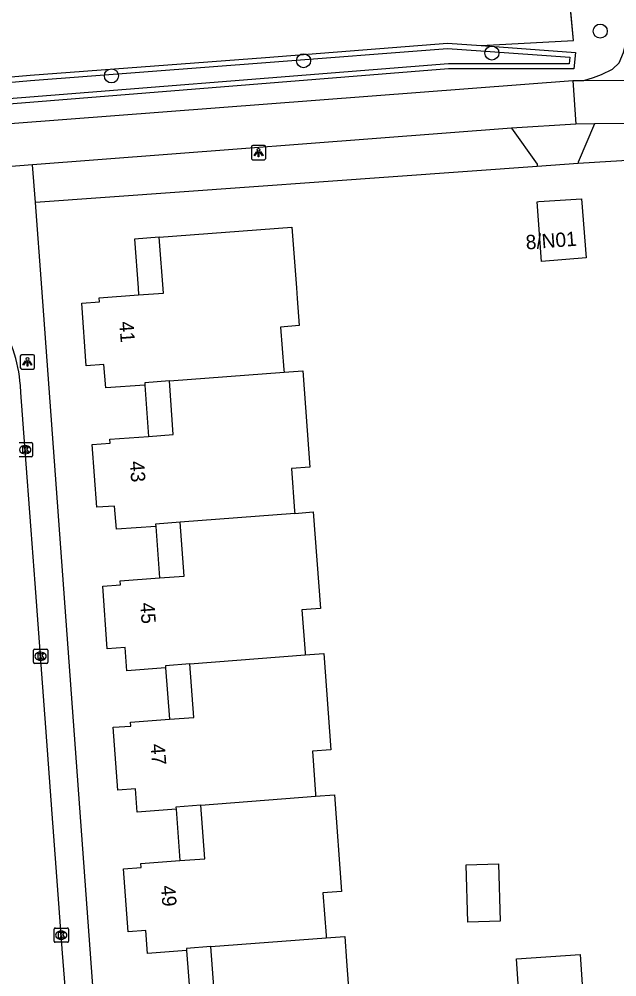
# Model space of a CAD drawing. Extents: x 163427 to 164190, y 380331 to 381641.
# Drawn here: x 163803 to 163844.7, y 380951.9 to 381018.8 of the extents above; entities that cross this region are included whole.
import ezdxf

# ---------------------------------------------------------------- set-up
doc = ezdxf.new("R2010")
doc.units = 0
for name, color, linetype in [('IMGEO_Boom', 7, 'Continuous'), ('IMGEO_Fietspad_gesloten', 7, 'Continuous'), ('IMGEO_Groenvoorziening', 7, 'Continuous'), ('IMGEO_Hek', 7, 'Continuous'), ('IMGEO_Kolk', 7, 'Continuous'), ('IMGEO_Lichtpunt', 7, 'Continuous'), ('IMGEO_Pand', 7, 'Continuous'), ('IMGEO_Pand_nummerreeks', 7, 'Continuous'), ('IMGEO_Pand_overbouw', 7, 'Continuous'), ('IMGEO_Rijbaan_lokaal_open', 7, 'Continuous'), ('IMGEO_Voetpad_halfverhard', 7, 'Continuous'), ('IMGEO_Voetpad_open', 7, 'Continuous'), ('IMGEO_Waterloop', 7, 'Continuous')]:
    doc.layers.add(name, color=color, linetype=linetype)

msp = doc.modelspace()

# ---------------------------------------------------------------- linework, layer by layer
at = {"layer": 'IMGEO_Boom'}
for centre in [(163843.557, 381017.929), (163835.992, 381016.397), (163822.835, 381015.862), (163809.412, 381014.8)]:
    msp.add_circle(centre, 0.489, dxfattribs=at)
at = {"layer": 'IMGEO_Fietspad_gesloten'}
for points in [[(163739.058, 381002.067), (163750.595, 381003.795), (163798.95, 381011.221), (163841.646, 381014.473)], [(163841.646, 381014.473), (163842.404, 381014.476)], [(163841.646, 381014.473), (163841.843, 381011.436)], [(163842.404, 381014.476), (163849.374, 381014.508), (163850.868, 381014.515)], [(163853.808, 381011.491), (163843.152, 381011.442)], [(163837.358, 381011.143), (163803.909, 381008.598)], [(163841.843, 381011.436), (163837.358, 381011.143)], [(163843.152, 381011.442), (163841.843, 381011.436)], [(163803.909, 381008.598), (163802.117, 381008.461)]]:
    msp.add_lwpolyline(points, dxfattribs=at)
at = {"layer": 'IMGEO_Groenvoorziening'}
for points in [[(163835.244, 381016.916), (163841.691, 381017.267), (163841.374, 381020.725)], [(163835.244, 381016.916), (163841.825, 381016.439), (163841.715, 381015.283), (163832.964, 381015.283), (163797.885, 381012.478), (163761.245, 381006.381), (163739.631, 381003.064), (163739.378, 381004.564), (163761.025, 381007.844), (163794.886, 381013.846)], [(163794.886, 381013.846), (163795.15, 381013.89), (163797.645, 381014.335), (163800.272, 381014.541), (163803.735, 381014.854), (163820.166, 381016.094), (163832.877, 381017.087), (163835.244, 381016.916)], [(163878.606, 381007.454), (163876.484, 381007.934), (163866.201, 381009.23), (163857.633, 381009.637), (163842.019, 381008.688)], [(163839.157, 381008.481), (163804.103, 381005.949)]]:
    msp.add_lwpolyline(points, dxfattribs=at)
at = {"layer": 'IMGEO_Hek'}
for points in [[(163841.691, 381017.267), (163839.519, 381040.942)], [(163835.244, 381016.916), (163841.691, 381017.267)]]:
    msp.add_lwpolyline(points, dxfattribs=at)
at = {"layer": 'IMGEO_Kolk'}
for p, q in [((163802.965, 380989.199), (163803.817, 380989.199)), ((163803.378, 380988.979), (163803.403, 380988.979)), ((163803.891, 380989.125), (163803.891, 380988.273)), ((163803.817, 380988.199), (163802.965, 380988.199)), ((163803.401, 380988.419), (163803.376, 380988.419)), ((163803.962, 380973.854), (163803.962, 380974.706)), ((163804.037, 380974.78), (163804.889, 380974.78)), ((163804.963, 380974.706), (163804.963, 380973.854)), ((163804.45, 380974.56), (163804.475, 380974.56)), ((163804.889, 380973.78), (163804.037, 380973.78)), ((163804.473, 380974), (163804.448, 380974)), ((163805.404, 380954.375), (163805.404, 380955.227)), ((163805.479, 380955.301), (163806.331, 380955.301)), ((163805.892, 380955.081), (163805.917, 380955.081)), ((163806.405, 380955.227), (163806.405, 380954.375)), ((163806.331, 380954.301), (163805.479, 380954.301)), ((163805.915, 380954.521), (163805.89, 380954.521))]:
    msp.add_line(p, q, dxfattribs=at)
for points in [[(163802.965, 380989.199), (163803.817, 380989.199)], [(163803.211, 380988.899), (163803.334, 380988.899), (163803.334, 380988.748), (163803.464, 380988.899), (163803.628, 380988.899), (163803.482, 380988.748), (163803.635, 380988.499), (163803.483, 380988.499), (163803.398, 380988.663), (163803.334, 380988.596), (163803.334, 380988.499), (163803.211, 380988.499), (163803.211, 380988.899)], [(163803.891, 380989.125), (163803.891, 380988.273)], [(163803.817, 380988.199), (163802.965, 380988.199)], [(163803.962, 380973.854), (163803.962, 380974.706)], [(163804.037, 380974.78), (163804.889, 380974.78)], [(163804.963, 380974.706), (163804.963, 380973.854)], [(163804.283, 380974.48), (163804.406, 380974.48), (163804.406, 380974.329), (163804.536, 380974.48), (163804.7, 380974.48), (163804.554, 380974.329), (163804.707, 380974.08), (163804.555, 380974.08), (163804.47, 380974.244), (163804.406, 380974.177), (163804.406, 380974.08), (163804.283, 380974.08), (163804.283, 380974.48)], [(163804.889, 380973.78), (163804.037, 380973.78)], [(163805.404, 380954.375), (163805.404, 380955.227)], [(163805.479, 380955.301), (163806.331, 380955.301)], [(163805.725, 380955.001), (163805.848, 380955.001), (163805.848, 380954.85), (163805.978, 380955.001), (163806.142, 380955.001), (163805.996, 380954.85), (163806.149, 380954.601), (163805.997, 380954.601), (163805.912, 380954.765), (163805.848, 380954.698), (163805.848, 380954.601), (163805.725, 380954.601), (163805.725, 380955.001)], [(163806.405, 380955.227), (163806.405, 380954.375)], [(163806.331, 380954.301), (163805.479, 380954.301)]]:
    msp.add_lwpolyline(points, dxfattribs=at)
for centre, start, end in [((163803.815, 380989.123), 1.55205, 88.44795), ((163803.815, 380989.123), 1.55205, 88.44795), ((163803.815, 380988.275), 271.55205, 358.44795), ((163803.815, 380988.275), 271.55205, 358.44795), ((163804.039, 380974.704), 91.55205, 178.44795), ((163804.039, 380974.704), 91.55205, 178.44795), ((163804.887, 380974.704), 1.55205, 88.44795), ((163804.887, 380974.704), 1.55205, 88.44795), ((163804.039, 380973.856), 181.55205, 268.44795), ((163804.039, 380973.856), 181.55205, 268.44795), ((163804.887, 380973.856), 271.55205, 358.44795), ((163804.887, 380973.856), 271.55205, 358.44795), ((163805.481, 380955.225), 91.55205, 178.44795), ((163805.481, 380955.225), 91.55205, 178.44795), ((163806.329, 380955.225), 1.55205, 88.44795), ((163806.329, 380955.225), 1.55205, 88.44795), ((163805.481, 380954.377), 181.55205, 268.44795), ((163805.481, 380954.377), 181.55205, 268.44795), ((163806.329, 380954.377), 271.55205, 358.44795), ((163806.329, 380954.377), 271.55205, 358.44795)]:
    msp.add_arc(centre, 0.0765, start, end, dxfattribs=at)
for centre, major_axis, ratio, start_param, end_param in [((163803.377, 380988.699), (-0.387, 0.002), 0.722429, 4.712389, 7.853982), ((163803.402, 380988.699), (-0.39, 0.002), 0.717154, 1.570796, 4.712389), ((163804.449, 380974.28), (-0.387, 0.002), 0.722429, 4.712389, 7.853982), ((163804.474, 380974.28), (-0.39, 0.002), 0.717154, 1.570796, 4.712389), ((163805.891, 380954.801), (-0.387, 0.002), 0.722429, 4.712389, 7.853982), ((163805.916, 380954.801), (-0.39, 0.002), 0.717154, 1.570796, 4.712389)]:
    msp.add_ellipse(centre, major_axis=major_axis, ratio=ratio, start_param=start_param, end_param=end_param, dxfattribs=at)
at = {"layer": 'IMGEO_Lichtpunt'}
for p, q in [((163819.191, 381009.851), (163819.191, 381009.044)), ((163819.191, 381009.851), (163819.191, 381009.044)), ((163820.093, 381009.946), (163819.285, 381009.946)), ((163820.093, 381009.946), (163819.285, 381009.946)), ((163820.187, 381009.044), (163820.187, 381009.851)), ((163820.187, 381009.044), (163820.187, 381009.851)), ((163819.285, 381008.95), (163820.093, 381008.95)), ((163819.285, 381008.95), (163820.093, 381008.95)), ((163803.046, 380995.235), (163803.046, 380994.428)), ((163803.046, 380995.235), (163803.046, 380994.428)), ((163803.948, 380995.33), (163803.14, 380995.33)), ((163803.948, 380995.33), (163803.14, 380995.33)), ((163804.042, 380994.428), (163804.042, 380995.235)), ((163804.042, 380994.428), (163804.042, 380995.235)), ((163803.14, 380994.334), (163803.948, 380994.334)), ((163803.14, 380994.334), (163803.948, 380994.334))]:
    msp.add_line(p, q, dxfattribs=at)
for points in [[(163819.565, 381009.515), (163819.604, 381009.487), (163819.416, 381009.225), (163819.378, 381009.252), (163819.565, 381009.515)], [(163819.777, 381009.487), (163819.815, 381009.514), (163820.002, 381009.252), (163819.963, 381009.224), (163819.777, 381009.487)], [(163819.667, 381009.467), (163819.714, 381009.467), (163819.714, 381009.145), (163819.667, 381009.145), (163819.667, 381009.467)], [(163803.42, 380994.899), (163803.459, 380994.871), (163803.271, 380994.609), (163803.233, 380994.636), (163803.42, 380994.899)], [(163803.522, 380994.851), (163803.569, 380994.851), (163803.569, 380994.529), (163803.522, 380994.529), (163803.522, 380994.851)], [(163803.632, 380994.871), (163803.67, 380994.898), (163803.857, 380994.636), (163803.818, 380994.608), (163803.632, 380994.871)]]:
    msp.add_lwpolyline(points, dxfattribs=at)
for centre in [(163819.69, 381009.649), (163803.545, 380995.033)]:
    msp.add_circle(centre, 0.0994, dxfattribs=at)
for centre, start, end in [((163819.285, 381009.851), 90, 180), ((163819.285, 381009.851), 90, 180), ((163820.093, 381009.851), 0, 90), ((163820.093, 381009.851), 0, 90), ((163819.285, 381009.044), 180, 270), ((163819.285, 381009.044), 180, 270), ((163820.093, 381009.044), 270, 0), ((163820.093, 381009.044), 270, 360), ((163803.14, 380995.235), 90, 180), ((163803.14, 380995.235), 90, 180), ((163803.948, 380995.235), 0, 90), ((163803.948, 380995.235), 0, 90), ((163803.14, 380994.428), 180, 270), ((163803.14, 380994.428), 180, 270), ((163803.948, 380994.428), 270, 0), ((163803.948, 380994.428), 270, 360)]:
    msp.add_arc(centre, 0.0946, start, end, dxfattribs=at)
at = {"layer": 'IMGEO_Pand'}
for points in [[(163839.446, 381001.85), (163839.154, 381006.014), (163839.26, 381006.021), (163842.249, 381006.224), (163842.57, 381002.092), (163839.446, 381001.85)], [(163813.458, 380993.498), (163811.737, 380993.365), (163811.748, 380993.215), (163809.009, 380993.014), (163808.889, 380994.637), (163807.654, 380994.547), (163807.333, 380998.92), (163808.569, 380999.024), (163808.565, 380999.294), (163811.311, 380999.503), (163813.039, 380999.635), (163812.742, 381003.542), (163822.016, 381004.245), (163822.335, 381000), (163822.391, 380999.26), (163822.534, 380997.364), (163821.23, 380997.266), (163821.456, 380994.269), (163821.467, 380994.116)], [(163813.458, 380993.498), (163821.467, 380994.116)], [(163821.467, 380994.116), (163822.771, 380994.217), (163823.279, 380987.487), (163821.984, 380987.389), (163822.209, 380984.402), (163822.221, 380984.25)], [(163814.21, 380983.628), (163812.492, 380983.495), (163812.503, 380983.345), (163809.754, 380983.143), (163809.634, 380984.767), (163808.399, 380984.676), (163808.076, 380989.069), (163809.312, 380989.16), (163809.292, 380989.429), (163812.012, 380989.629), (163813.733, 380989.756), (163813.458, 380993.498)], [(163822.221, 380984.25), (163814.21, 380983.628)], [(163822.221, 380984.25), (163823.515, 380984.35), (163824.023, 380977.609), (163822.717, 380977.514), (163822.935, 380974.522), (163822.946, 380974.367)], [(163814.884, 380973.742), (163813.188, 380973.611), (163813.199, 380973.461), (163810.479, 380973.261), (163810.36, 380974.885), (163809.125, 380974.794), (163808.803, 380979.177), (163810.038, 380979.268), (163810.018, 380979.547), (163812.767, 380979.749), (163814.486, 380979.875), (163814.21, 380983.628)], [(163814.884, 380973.742), (163822.946, 380974.367)], [(163822.946, 380974.367), (163824.252, 380974.468), (163824.744, 380967.738), (163823.447, 380967.643), (163823.666, 380964.652), (163823.677, 380964.497)], [(163815.663, 380963.883), (163813.921, 380963.75), (163813.932, 380963.6), (163811.208, 380963.399), (163811.088, 380965.015), (163809.851, 380964.924), (163809.527, 380969.315), (163810.762, 380969.406), (163810.742, 380969.685), (163813.461, 380969.884), (163815.157, 380970.008), (163814.884, 380973.742)], [(163815.663, 380963.883), (163823.677, 380964.497)], [(163823.677, 380964.497), (163824.993, 380964.598), (163825.485, 380957.858), (163824.189, 380957.763), (163824.407, 380954.772), (163824.418, 380954.617)], [(163816.351, 380954), (163814.65, 380953.87), (163814.661, 380953.72), (163811.937, 380953.519), (163811.817, 380955.135), (163810.58, 380955.044), (163810.256, 380959.435), (163811.493, 380959.526), (163811.473, 380959.806), (163814.197, 380960.007), (163815.94, 380960.136), (163815.663, 380963.883)], [(163834.186, 380959.712), (163836.46, 380959.777), (163836.576, 380955.769), (163834.301, 380955.704), (163834.186, 380959.712)], [(163824.418, 380954.617), (163825.714, 380954.716), (163825.841, 380952.983), (163826.205, 380947.996), (163824.9, 380947.879), (163825.137, 380944.708), (163823.142, 380944.566), (163823.138, 380944.416), (163812.671, 380943.652), (163812.543, 380945.272), (163811.308, 380945.174), (163810.984, 380949.565), (163812.222, 380949.656), (163812.201, 380949.936), (163814.925, 380950.137), (163816.627, 380950.263), (163816.351, 380954)], [(163816.351, 380954), (163824.418, 380954.617)], [(163837.711, 380953.155), (163842.159, 380953.453), (163842.439, 380949.277), (163837.991, 380948.978), (163837.711, 380953.155)]]:
    msp.add_lwpolyline(points, dxfattribs=at)
at = {"layer": 'IMGEO_Pand_overbouw'}
for points in [[(163812.742, 381003.542), (163811.016, 381003.411), (163811.273, 381000), (163811.311, 380999.503), (163813.039, 380999.635)], [(163813.458, 380993.498), (163811.737, 380993.365), (163811.748, 380993.215), (163812.012, 380989.629), (163813.733, 380989.756)], [(163814.21, 380983.628), (163812.492, 380983.495), (163812.503, 380983.345), (163812.767, 380979.749), (163814.486, 380979.875)], [(163814.884, 380973.742), (163813.188, 380973.611), (163813.199, 380973.461), (163813.461, 380969.884), (163815.157, 380970.008)], [(163815.663, 380963.883), (163813.921, 380963.75), (163813.932, 380963.6), (163814.197, 380960.007), (163815.94, 380960.136)], [(163816.351, 380954), (163814.65, 380953.87), (163814.661, 380953.72), (163814.925, 380950.137), (163816.627, 380950.263)]]:
    msp.add_lwpolyline(points, close=True, dxfattribs=at)
at = {"layer": 'IMGEO_Rijbaan_lokaal_open'}
msp.add_lwpolyline([(163807.416, 380934.56), (163806.286, 380949.759), (163806.004, 380953.542), (163805.56, 380959.516), (163805.281, 380963.269), (163804.833, 380969.29), (163804.553, 380973.056), (163804.084, 380979.363), (163803.807, 380983.091), (163803.372, 380988.939), (163803.093, 380992.689), (163803.056, 380993.188)], dxfattribs=at)
msp.add_arc((163792.487, 380992.275), 10.609, 4.93945, 32.41941, dxfattribs=at)
at = {"layer": 'IMGEO_Voetpad_halfverhard'}
msp.add_lwpolyline([(163842.404, 381014.476), (163843.079, 381014.688), (163843.646, 381014.894), (163844.417, 381015.282), (163844.873, 381015.706), (163845.186, 381016.426), (163845.295, 381016.916), (163845.602, 381018.56), (163845.726, 381019.254), (163855.417, 381073.893)], dxfattribs=at)
at = {"layer": 'IMGEO_Voetpad_open'}
for points in [[(163837.358, 381011.143), (163839.15, 381008.636), (163839.157, 381008.481)], [(163843.152, 381011.442), (163842.011, 381008.772), (163842.019, 381008.688)], [(163804.103, 381005.949), (163803.909, 381008.598)], [(163842.019, 381008.688), (163839.157, 381008.481)], [(163809.124, 380937.572), (163804.54, 381000), (163804.103, 381005.949)]]:
    msp.add_lwpolyline(points, dxfattribs=at)
at = {"layer": 'IMGEO_Waterloop'}
msp.add_lwpolyline([(163841.425, 381016.101), (163841.382, 381015.649), (163832.949, 381015.649), (163797.84, 381012.842), (163761.187, 381006.742), (163739.932, 381003.48), (163739.801, 381004.258), (163761.084, 381007.483), (163794.948, 381013.485), (163795.212, 381013.529), (163797.692, 381013.972), (163800.303, 381014.176), (163803.765, 381014.489), (163820.194, 381015.729), (163832.878, 381016.72), (163835.218, 381016.551), (163841.425, 381016.101)], dxfattribs=at)

# ---------------------------------------------------------------- texts
at = {"layer": 'IMGEO_Pand_nummerreeks'}
for s, rotation, p in [('8/N01', 4.31603, (163838.389, 381002.676)), ('41', 274.19957, (163809.955, 380997.629)), ('43', 274.2053, (163810.69, 380987.881)), ('45', 274.19957, (163811.416, 380977.993)), ('47', 274.22249, (163812.141, 380968.129)), ('49', 274.22249, (163812.87, 380958.249))]:
    msp.add_text(s, height=1, rotation=rotation, dxfattribs=at).set_placement(p)

doc.saveas('drawing.dxf')
